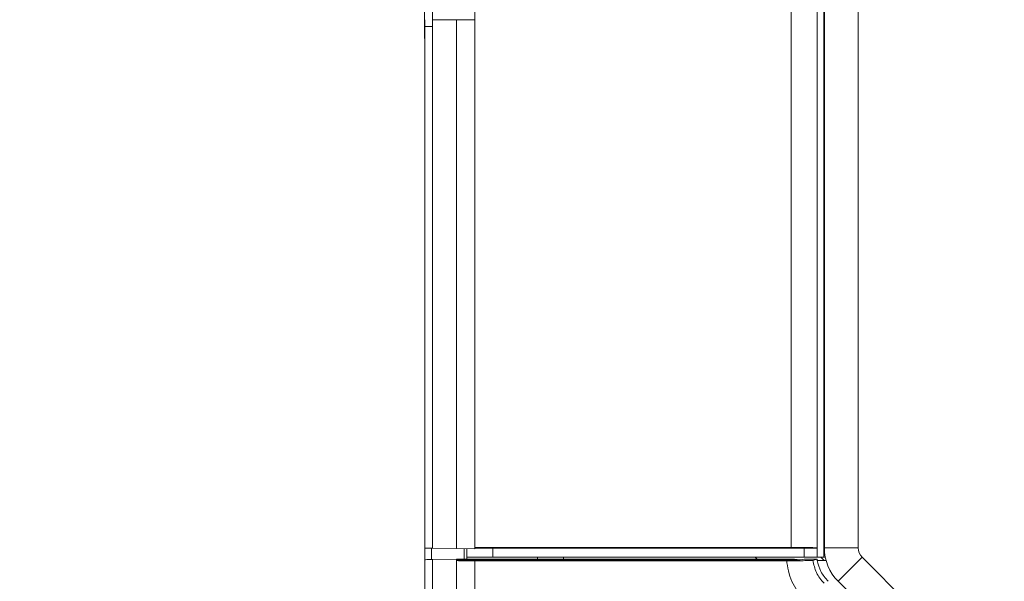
# Model space of a CAD drawing. Header units: millimetres. Extents: x 0 to 1118, y 0 to 864.
# Tile 373 of 390: x 779 to 797, y 577 to 587. Entities that reach past the tile are written whole.
import ezdxf

# ---------------------------------------------------------------- set-up
doc = ezdxf.new("R2010")
doc.units = ezdxf.units.MM
doc.styles.add('SLDTEXTSTYLE0', font='TXT', dxfattribs={"width": 0.605})
doc.dimstyles.new('SLDDIMSTYLE1', dxfattribs={"dimtxt": 3.175, "dimasz": 3.302, "dimexe": 0, "dimexo": 0.0625, "dimgap": 0.79375, "dimtad": 0, "dimtih": 1, "dimtoh": 1, "dimdec": 1, "dimlfac": 4, "dimrnd": 1e-09, "dimzin": 4, "dimdsep": 46, "dimtxsty": 'SLDTEXTSTYLE0', "dimsah": 1, "dimcen": 0.09, "dimadec": 0, "dimazin": 1, "dimtfac": 1, "dimtofl": 0, "dimtmove": 0, "dimatfit": 3, "dimfxl": 1, "dimfrac": 2, "dimtolj": 1, "dimtzin": 12, "dimarcsym": 0})
doc.dimstyles.new('SLDDIMSTYLE5', dxfattribs={"dimtxt": 3.175, "dimasz": 3.302, "dimexe": 0, "dimexo": 0.0625, "dimgap": 0.79375, "dimtad": 0, "dimtih": 1, "dimtoh": 1, "dimlfac": 4, "dimrnd": 1e-09, "dimzin": 4, "dimdsep": 46, "dimtxsty": 'SLDTEXTSTYLE0', "dimsah": 1, "dimcen": 0.09, "dimadec": 0, "dimazin": 1, "dimtfac": 1, "dimtofl": 0, "dimtmove": 0, "dimatfit": 3, "dimfxl": 1, "dimfrac": 2, "dimtolj": 1, "dimtzin": 12, "dimarcsym": 0})

# ---------------------------------------------------------------- blocks, each defined once
blk = doc.blocks.new('_D_22')
at = {"color": 7, "linetype": 'Continuous', "lineweight": 0}
for p, q in [((900.769, 645.849), (739.354, 645.849)), ((740.954, 645.849), (740.954, 611.46)), ((740.954, 572.199), (740.954, 606.588)), ((788.598, 572.199), (739.354, 572.199))]:
    blk.add_line(p, q, dxfattribs=at)
for points in [[(740.954, 645.849), (740.446, 642.547), (741.462, 642.547)], [(740.954, 572.199), (741.462, 575.501), (740.446, 575.501)]]:
    blk.add_solid(points, dxfattribs=at)
at = {"color": 7, "linetype": 'Continuous', "lineweight": 0, "insert": (734.285, 610.68), "char_height": 3.175, "attachment_point": 1, "style": 'SLDTEXTSTYLE0'}
blk.add_mtext('294.60', dxfattribs=at)
blk = doc.blocks.new('_D_23')
at = {"color": 7, "linetype": 'Continuous', "lineweight": 0}
for p, q in [((902.369, 644.249), (902.369, 554.304)), ((793.669, 567.127), (793.669, 554.304)), ((793.669, 555.904), (841.35, 555.904)), ((902.369, 555.904), (854.689, 555.904))]:
    blk.add_line(p, q, dxfattribs=at)
for points in [[(793.669, 555.904), (796.971, 555.396), (796.971, 556.412)], [(902.369, 555.904), (899.067, 556.412), (899.067, 555.396)]]:
    blk.add_solid(points, dxfattribs=at)
at = {"color": 7, "linetype": 'Continuous', "lineweight": 0, "insert": (841.35, 557.561), "char_height": 3.175, "attachment_point": 1, "style": 'SLDTEXTSTYLE0'}
blk.add_mtext('434.80', dxfattribs=at)
blk = doc.blocks.new('_D_24')
at = {"color": 7, "linetype": 'Continuous', "lineweight": 0}
for p, q in [((788.598, 716.199), (717.723, 716.199)), ((719.323, 716.199), (719.323, 646.635)), ((719.323, 572.199), (719.323, 641.763)), ((788.598, 572.199), (717.723, 572.199))]:
    blk.add_line(p, q, dxfattribs=at)
for points in [[(719.323, 716.199), (718.815, 712.897), (719.831, 712.897)], [(719.323, 572.199), (719.831, 575.501), (718.815, 575.501)]]:
    blk.add_solid(points, dxfattribs=at)
at = {"color": 7, "linetype": 'Continuous', "lineweight": 0, "insert": (713.865, 645.855), "char_height": 3.175, "attachment_point": 1, "style": 'SLDTEXTSTYLE0'}
blk.add_mtext('576.0', dxfattribs=at)

msp = doc.modelspace()

# ---------------------------------------------------------------- linework, layer by layer
at = {"color": 9, "linetype": 'Continuous', "lineweight": 0}
for p, q in [((793.9194, 576.9864), (793.9194, 711.4114)), ((793.2944, 577.1739), (793.2944, 711.2239)), ((794.5819, 711.2331), (794.5819, 577.1647)), ((786.2943, 587.1273), (786.2943, 587.2587)), ((786.8979, 587.2587), (786.4408, 587.2587)), ((786.4408, 587.2587), (786.4408, 587.1273)), ((786.4408, 587.1273), (786.4408, 577.1589)), ((786.8979, 577.1509), (786.8979, 587.2587)), ((787.2515, 587.2587), (787.2515, 577.1739)), ((786.4172, 577.1593), (786.4172, 576.9429)), ((787.0935, 577.1475), (787.0935, 576.9513)), ((787.5944, 576.9864), (787.5944, 577.1609)), ((793.5444, 576.9864), (793.5444, 577.1627)), ((794.5819, 577.1647), (793.9319, 577.1647)), ((786.4408, 576.9433), (786.4408, 570.574)), ((786.8979, 576.9364), (793.3628, 576.9364)), ((786.8979, 570.546), (786.8979, 576.9215)), ((787.2515, 576.919), (787.2515, 570.5485)), ((793.3628, 576.9364), (793.4676, 576.9364)), ((794.6551, 576.988), (794.1955, 576.5283)), ((794.6551, 576.988), (798.4584, 573.1846))]:
    msp.add_line(p, q, dxfattribs=at)
at = {"color": 7, "linetype": 'Continuous', "lineweight": 15}
for p, q in [((793.7944, 711.2326), (793.7944, 577.1652)), ((793.9319, 711.2331), (793.9319, 577.1647)), ((786.2943, 577.1614), (786.2943, 587.1273)), ((786.2934, 584.2679), (786.2934, 584.1098)), ((786.2934, 584.2679), (786.2936, 583.814)), ((786.2936, 583.7027), (786.2942, 582.5646)), ((786.2942, 582.5646), (786.2943, 577.6931)), ((786.4408, 577.1589), (786.2943, 577.1614)), ((786.2943, 576.9372), (786.2943, 577.1614)), ((786.8979, 577.1509), (786.4408, 577.1589)), ((787.2515, 577.1447), (786.8979, 577.1509)), ((787.0444, 577.1483), (787.0444, 576.9513)), ((787.0944, 576.9864), (787.0944, 577.1475)), ((793.2944, 577.1739), (787.2515, 577.1739)), ((787.2515, 577.1739), (787.2515, 577.1447)), ((787.2515, 577.159), (787.3561, 577.1608)), ((787.3561, 577.1608), (793.7452, 577.1628)), ((793.7944, 577.1637), (793.7944, 577.1652)), ((793.7944, 576.9864), (793.7944, 577.1637)), ((786.2943, 570.5745), (786.2943, 576.9372)), ((786.8979, 576.9513), (786.4408, 576.9433)), ((786.8979, 576.9364), (786.8979, 576.9513)), ((786.8979, 576.9513), (793.3628, 576.9513)), ((786.8979, 576.9215), (786.8979, 576.9364)), ((786.8979, 576.9215), (793.3628, 576.9215)), ((787.0944, 576.9864), (787.5944, 576.9864)), ((793.214, 576.919), (787.2515, 576.919)), ((787.5944, 576.9864), (793.5444, 576.9864)), ((788.4444, 576.9513), (788.4444, 576.9864)), ((788.9444, 576.9864), (788.9444, 576.9513)), ((792.6118, 576.9864), (792.6469, 576.9513)), ((793.3628, 576.9513), (793.4676, 576.9364)), ((793.3628, 576.9364), (793.3628, 576.9513)), ((793.3628, 576.9215), (793.4676, 576.9364)), ((793.3628, 576.9364), (793.3628, 576.9215)), ((793.4676, 576.9364), (793.5444, 576.9473)), ((793.5444, 576.9864), (793.7944, 576.9864)), ((793.5444, 576.9473), (793.7927, 576.9473)), ((793.7143, 576.9271), (793.7927, 576.9473)), ((793.7944, 576.9364), (793.7927, 576.9473)), ((793.867, 576.9864), (793.7944, 576.9864)), ((793.7944, 576.9364), (793.7962, 576.9255)), ((793.9642, 576.9255), (793.7962, 576.9255)), ((793.9279, 576.9255), (793.867, 576.9864)), ((793.867, 576.9864), (793.9497, 576.9864)), ((794.1955, 576.5283), (797.9988, 572.725))]:
    msp.add_line(p, q, dxfattribs=at)
msp.add_arc((794.8319, 577.1647), 0.9, 180, 225, dxfattribs=at)
at = {"color": 9, "linetype": 'Continuous', "lineweight": 0}
msp.add_arc((794.8319, 577.1647), 0.25, 180, 225, dxfattribs=at)
at = {"color": 7, "linetype": 'Continuous', "lineweight": 15}
for centre, major_axis, start_param, end_param in [((793.2944, 577.1652), (0.5, 0), 0, 1.5707963), ((793.7444, 577.1637), (0.05, 0), 4.7298423, 6.2831853), ((786.7944, 576.9372), (0.5, 0), 2.3561945, 3.1415927), ((787.2515, 576.9277), (0.5, 0), 3.9269908, 4.712389)]:
    msp.add_ellipse(centre, major_axis=major_axis, ratio=0.0174551, start_param=start_param, end_param=end_param, dxfattribs=at)
at = {"color": 9, "linetype": 'Continuous', "lineweight": 0}
for points, knots in [([(786.4407, 701.1392), (786.4407, 700.9902), (786.4404, 700.8406), (786.439, 700.5421), (786.4361, 700.0943), (786.4302, 699.6467), (786.4143, 698.7517), (786.3981, 698.1555), (786.3304, 696.3679), (786.26, 695.1778), (786.055, 692.8017), (785.92, 691.6153), (785.5731, 689.2492), (785.3611, 688.0742), (784.9885, 686.3229), (784.8554, 685.7411), (784.575, 684.5802), (784.4277, 684.0012), (783.9744, 682.2668), (783.6566, 681.1144), (783.2854, 679.6673), (783.2124, 679.3776), (783.0705, 678.7971), (783.0014, 678.5064), (782.8, 677.6329), (782.6732, 677.0486), (782.3139, 675.291), (782.1024, 674.1148), (781.7294, 671.7544), (781.568, 670.57), (781.2981, 668.1934), (781.1898, 667.0034), (781.0331, 664.6193), (780.9848, 663.4251), (780.9535, 661.033), (780.9706, 659.8383), (781.0689, 657.4513), (781.1502, 656.2591), (781.3702, 653.8771), (781.5085, 652.6896), (781.8303, 650.3202), (782.0139, 649.1382), (782.4113, 646.7801), (782.6252, 645.6036), (783.2878, 642.0779), (783.7581, 639.7328), (784.3913, 636.202), (784.59, 635.0228), (784.9453, 632.6572), (785.1014, 631.4721), (785.3628, 629.0968), (785.468, 627.9064), (785.5924, 626.1175), (785.6283, 625.5205), (785.6676, 624.7739), (785.6754, 624.6246), (785.6906, 624.326), (785.6981, 624.1767), (785.7204, 623.7287), (785.735, 623.43), (785.8636, 620.7419), (785.9587, 618.3517), (786.1977, 611.179), (786.296, 606.3954), (786.4176, 596.8275), (786.4407, 592.0431), (786.4408, 587.2587)], [0, 0, 0, 0, 0.0039062, 0.0039062, 0.0078125, 0.015625, 0.015625, 0.03125, 0.03125, 0.0625, 0.0625, 0.09375, 0.09375, 0.125, 0.125, 0.140625, 0.140625, 0.15625, 0.15625, 0.1875, 0.1875, 0.1953125, 0.1953125, 0.203125, 0.203125, 0.21875, 0.21875, 0.25, 0.25, 0.28125, 0.28125, 0.3125, 0.3125, 0.34375, 0.34375, 0.375, 0.375, 0.40625, 0.40625, 0.4375, 0.4375, 0.46875, 0.46875, 0.5, 0.5, 0.5625, 0.5625, 0.59375, 0.59375, 0.625, 0.625, 0.65625, 0.65625, 0.671875, 0.671875, 0.6757813, 0.6757813, 0.6796875, 0.6796875, 0.6875, 0.6875, 0.75, 0.75, 0.875, 0.875, 1, 1, 1, 1]), ([(786.4408, 587.1273), (786.3945, 587.1273), (786.3575, 587.1273), (786.3074, 587.1273), (786.2943, 587.1273), (786.2943, 587.1273)], [0, 0, 0, 0, 0.5, 0.5, 1, 1, 1, 1]), ([(787.2515, 587.2587), (787.186, 587.2587), (787.1206, 587.2587), (786.9996, 587.2587), (786.9442, 587.2587), (786.8979, 587.2587)], [0, 0, 0, 0, 0.5, 0.5, 1, 1, 1, 1]), ([(793.5753, 576.1354), (793.4859, 576.2441), (793.3072, 576.4615), (793.2288, 576.7536), (793.2152, 576.9058), (793.214, 576.919)], [0, 0, 0, 0, 0.4773013, 0.9546063, 1, 1, 1, 1]), ([(793.7143, 576.9271), (793.731, 576.8465), (793.765, 576.6821), (793.873, 576.5535), (793.928, 576.488)], [0, 0, 0, 0, 0.4906289, 1, 1, 1, 1])]:
    msp.add_open_spline(points, degree=3, knots=knots, dxfattribs=at)
msp.add_open_spline([(787.2515, 701.1392), (787.2181, 663.1791), (787.2489, 625.2189), (787.2515, 587.2587)], degree=3, dxfattribs=at)
at = {"color": 7, "linetype": 'Continuous', "lineweight": 15}
for points, knots in [([(785.6903, 621.0183), (785.6902, 621.0175), (785.6901, 621.0161), (785.692, 620.9674), (785.6952, 620.8904), (785.7017, 620.7347), (785.7161, 620.3937), (785.736, 619.9144), (785.7586, 619.3531), (785.779, 618.8322), (785.8086, 618.0557), (785.8411, 617.1592), (785.8769, 616.1115), (785.9079, 615.1564), (785.94, 614.112), (785.9817, 612.6616), (786.0296, 610.8225), (786.0794, 608.6258), (786.1215, 606.4655), (786.1549, 604.4708), (786.1807, 602.6845), (786.2011, 601.0723), (786.2179, 599.5531), (786.2333, 597.9595), (786.2448, 596.5433), (786.2529, 595.4051), (786.2581, 594.6131), (786.2623, 593.8955), (786.2662, 593.1876), (786.2697, 592.4775), (786.2733, 591.6902), (786.2768, 590.842), (786.2802, 589.9434), (786.2833, 589.0125), (786.2861, 588.0692), (786.2886, 587.1376), (786.2905, 586.3128), (786.292, 585.5994), (786.293, 584.9975), (786.2938, 584.4801), (786.2943, 584.0554), (786.2943, 583.8868), (786.2943, 583.8001)], [0, 0, 0, 0, 0.0031168, 0.0048993, 0.0066513, 0.0103681, 0.0148369, 0.025278, 0.0353946, 0.0444948, 0.0527252, 0.0765689, 0.0920685, 0.108529, 0.1275106, 0.1477536, 0.1861807, 0.2265841, 0.2668748, 0.3044284, 0.3374329, 0.3666967, 0.3951784, 0.425726, 0.4590243, 0.4764863, 0.4921346, 0.5059598, 0.5194749, 0.5364756, 0.5573644, 0.5822947, 0.6113709, 0.6446704, 0.6822543, 0.7241722, 0.7704649, 0.8106742, 0.8537209, 0.8996179, 0.9483752, 1, 1, 1, 1]), ([(786.2943, 577.6931), (786.2943, 577.6799), (786.2943, 577.6668), (786.2943, 577.6476), (786.2943, 577.6417), (786.2943, 577.6412)], [0, 0, 0, 0, 0.5, 0.5, 1, 1, 1, 1]), ([(786.2943, 577.6412), (786.2943, 577.5982), (786.2943, 577.5552), (786.2943, 577.5767), (786.2943, 577.5767)], [0, 0, 0, 0, 0.9992384, 1, 1, 1, 1]), ([(793.214, 576.919), (793.2705, 576.9191), (793.3836, 576.9193), (793.5343, 576.9208), (793.648, 576.923), (793.7024, 576.9253), (793.7115, 576.9267), (793.7143, 576.9271)], [0, 0, 0, 0, 0.2256354, 0.4512756, 0.6767085, 0.9011407, 1, 1, 1, 1]), ([(793.7962, 576.9255), (793.8149, 576.8529), (793.8532, 576.704), (793.9528, 576.5869), (794.0039, 576.5269)], [0, 0, 0, 0, 0.4879707, 1, 1, 1, 1])]:
    msp.add_open_spline(points, degree=3, knots=knots, dxfattribs=at)
for points in [[(786.2943, 582.3092), (786.2943, 582.9621), (786.294, 583.615), (786.2934, 584.2679)], [(786.2934, 584.1098), (786.294, 583.4491), (786.2943, 582.7883), (786.2943, 582.1276)]]:
    msp.add_open_spline(points, degree=3, dxfattribs=at)

# ---------------------------------------------------------------- dimensions: what is measured, and where the dimension line sits
at = {"color": 7, "linetype": 'Continuous', "lineweight": 0}
for base, p1, p2, dimstyle, picture, middle in [((719.3225, 716.1989), (790.1977, 572.1989), (790.1977, 716.1989), 'SLDDIMSTYLE1', '_D_24', (719.3225, 644.1989)), ((740.9545, 572.1989), (902.3694, 645.8489), (790.1977, 572.1989), 'SLDDIMSTYLE5', '_D_22', (740.9545, 609.0239))]:
    dim = msp.add_linear_dim(base=base, p1=p1, p2=p2, angle=90, dimstyle=dimstyle, dxfattribs=at)
    dim.commit()
    dim.dimension.update_dxf_attribs({"geometry": picture, "text_midpoint": middle, "dimtype": 160})
dim = msp.add_linear_dim(base=(793.6694, 555.9042), p1=(902.3694, 645.8489), p2=(793.6694, 568.7273), dimstyle='SLDDIMSTYLE5', dxfattribs=at)
dim.commit()
dim.dimension.update_dxf_attribs({"geometry": '_D_23', "text_midpoint": (848.0194, 555.9042), "dimtype": 160})

doc.saveas('drawing.dxf')
